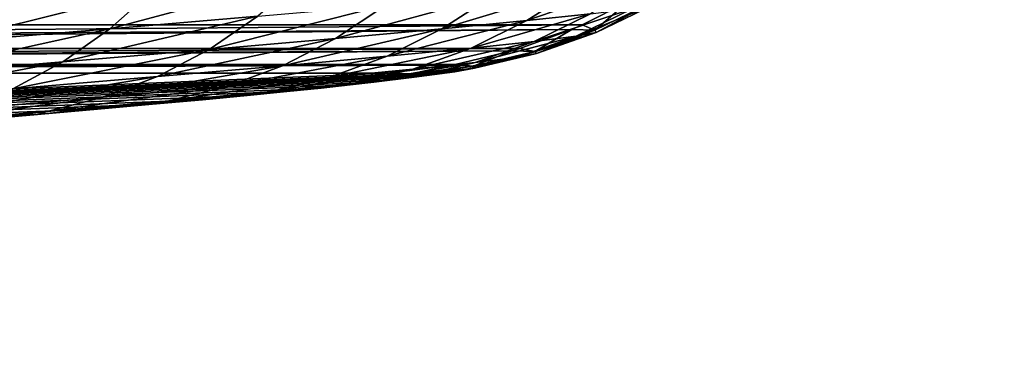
# Model space of a CAD drawing. Header units: metres. Extents: x -46 to 104, y -30 to 30.
# Tile 388 of 656: x 26.195 to 27.043, y -9.148 to -8.857. Entities that reach past the tile are written whole.
import ezdxf

# ---------------------------------------------------------------- set-up
doc = ezdxf.new("R2010")
doc.units = ezdxf.units.M
doc.layers.add('solid_26_000_502_XXX', color=7, linetype='CONTINUOUS')

msp = doc.modelspace()

# ---------------------------------------------------------------- linework, layer by layer
at = {"layer": 'solid_26_000_502_XXX'}
for points in [[(20.55682, -8.828589, 315.391541), (20.561068, -8.865559, 315.375854), (53.905602, -6.521037, 318.880524)], [(20.561068, -8.865559, 315.375854), (20.56263, -8.878366, 315.369598), (53.905602, -6.521037, 318.880524)], [(20.56263, -8.878366, 315.369598), (53.911839, -6.569991, 318.853912), (53.905602, -6.521037, 318.880524)], [(20.56263, -8.878366, 315.369598), (20.567308, -8.914513, 315.349243), (53.911839, -6.569991, 318.853912)], [(20.567308, -8.914513, 315.349243), (20.568802, -8.925397, 315.342316), (53.911839, -6.569991, 318.853912)], [(20.568802, -8.925397, 315.342316), (53.918404, -6.615608, 318.82196), (53.911839, -6.569991, 318.853912)], [(20.568802, -8.925397, 315.342316), (20.573872, -8.960131, 315.317322), (53.918404, -6.615608, 318.82196)], [(20.573872, -8.960131, 315.317322), (20.575266, -8.969121, 315.310059), (53.918404, -6.615608, 318.82196)], [(20.575266, -8.969121, 315.310059), (53.925209, -6.657315, 318.785126), (53.918404, -6.615608, 318.82196)], [(20.575266, -8.969121, 315.310059), (20.580677, -9.001837, 315.280457), (53.925209, -6.657315, 318.785126)], [(20.580677, -9.001837, 315.280457), (20.581944, -9.009012, 315.273224), (53.925209, -6.657315, 318.785126)], [(20.581944, -9.009012, 315.273224), (53.932171, -6.694587, 318.743805), (53.925209, -6.657315, 318.785126)], [(20.581944, -9.009012, 315.273224), (20.587639, -9.039108, 315.239166), (53.932171, -6.694587, 318.743805)], [(20.587639, -9.039108, 315.239166), (20.588755, -9.044595, 315.232208), (53.932171, -6.694587, 318.743805)], [(20.588755, -9.044595, 315.232208), (53.939201, -6.726954, 318.698578), (53.932171, -6.694587, 318.743805)], [(20.588755, -9.044595, 315.232208), (20.594671, -9.071476, 315.193909), (53.939201, -6.726954, 318.698578)], [(20.594671, -9.071476, 315.193909), (20.595619, -9.075441, 315.187531), (53.939201, -6.726954, 318.698578)], [(20.595619, -9.075441, 315.187531), (53.946213, -6.754011, 318.649963), (53.939201, -6.726954, 318.698578)], [(20.595619, -9.075441, 315.187531), (20.601683, -9.098532, 315.145294), (53.946213, -6.754011, 318.649963)], [(20.601683, -9.098532, 315.145294), (20.602451, -9.101183, 315.13974), (53.946213, -6.754011, 318.649963)], [(20.602451, -9.101183, 315.13974), (53.953117, -6.775416, 318.598602), (53.946213, -6.754011, 318.649963)], [(20.602451, -9.101183, 315.13974), (20.608585, -9.119937, 315.093933), (53.953117, -6.775416, 318.598602)], [(20.608585, -9.119937, 315.093933), (20.609173, -9.121511, 315.089386), (53.953117, -6.775416, 318.598602)], [(20.609173, -9.121511, 315.089386), (53.959827, -6.790901, 318.545135), (53.953117, -6.775416, 318.598602)], [(20.609173, -9.121511, 315.089386), (20.615704, -9.136184, 315.037079), (53.959827, -6.790901, 318.545135)], [(20.615704, -9.136184, 315.037079), (20.621962, -9.145024, 314.983459), (53.959827, -6.790901, 318.545135)], [(20.621962, -9.145024, 314.983459), (53.966255, -6.800271, 318.490204), (53.959827, -6.790901, 318.545135)], [(20.621962, -9.145024, 314.983459), (20.627794, -9.147927, 314.929901), (53.966255, -6.800271, 318.490204)], [(53.966255, -6.800271, 318.490204), (20.627794, -9.147927, 314.929901), (53.972324, -6.803407, 318.43457)], [(20.627794, -9.147927, 314.929901), (26.515778, -8.76333, 311.526733), (54.390438, -6.803407, 314.456482)], [(53.972324, -6.803407, 318.43457), (20.627794, -9.147927, 314.929901), (54.390438, -6.803407, 314.456482)], [(20.627794, -9.147927, 314.929901), (26.362225, -8.774171, 311.504517), (26.515778, -8.76333, 311.526733)], [(20.627794, -9.147927, 314.929901), (26.209709, -8.785028, 311.470215), (26.362225, -8.774171, 311.504517)], [(20.627794, -9.147927, 314.929901), (26.059566, -8.795809, 311.423798), (26.209709, -8.785028, 311.470215)], [(26.272413, -8.864974, 289.970367), (26.309822, -8.831534, 289.948547), (26.438618, -8.820696, 290.205933)], [(26.399858, -8.854249, 290.225067), (26.272413, -8.864974, 289.970367), (26.438618, -8.820696, 290.205933)], [(26.631485, -8.858027, 291.043549), (26.676554, -8.829106, 291.032318), (26.732157, -8.823196, 291.311768)], [(26.686457, -8.852184, 291.319855), (26.631485, -8.858027, 291.043549), (26.732157, -8.823196, 291.311768)], [(26.128242, -8.876795, 289.724792), (26.164125, -8.84348, 289.700378), (26.309822, -8.831534, 289.948547)], [(26.272413, -8.864974, 289.970367), (26.128242, -8.876795, 289.724792), (26.309822, -8.831534, 289.948547)], [(26.466827, -8.873413, 290.505157), (26.510008, -8.844669, 290.487762), (26.602392, -8.836274, 290.757263)], [(26.558165, -8.865113, 290.771606), (26.466827, -8.873413, 290.505157), (26.602392, -8.836274, 290.757263)], [(26.558165, -8.865113, 290.771606), (26.602392, -8.836274, 290.757263), (26.676554, -8.829106, 291.032318)], [(26.631485, -8.858027, 291.043549), (26.558165, -8.865113, 290.771606), (26.676554, -8.829106, 291.032318)], [(24.902143, -8.861715, 309.34613), (26.679121, -8.861718, 292.43924), (26.719185, -8.8417, 292.443451)], [(24.916416, -8.855099, 309.347626), (24.902143, -8.861715, 309.34613), (26.719185, -8.8417, 292.443451)], [(26.357927, -8.882884, 290.245453), (26.399858, -8.854249, 290.225067), (26.510008, -8.844669, 290.487762)], [(26.466827, -8.873413, 290.505157), (26.357927, -8.882884, 290.245453), (26.510008, -8.844669, 290.487762)], [(26.673847, -8.87141, 291.604309), (26.722855, -8.84761, 291.599243), (26.740461, -8.84433, 291.880554)], [(26.691242, -8.86817, 291.882202), (26.673847, -8.87141, 291.604309), (26.740461, -8.84433, 291.880554)], [(26.679121, -8.861718, 292.43924), (26.69001, -8.86622, 292.160675), (26.719185, -8.8417, 292.443451)], [(26.69001, -8.86622, 292.160675), (26.739216, -8.842357, 292.162445), (26.719185, -8.8417, 292.443451)], [(26.69001, -8.86622, 292.160675), (26.691242, -8.86817, 291.882202), (26.739216, -8.842357, 292.162445)], [(26.691242, -8.86817, 291.882202), (26.740461, -8.84433, 291.880554), (26.739216, -8.842357, 292.162445)], [(26.583582, -8.881701, 291.055328), (26.631485, -8.858027, 291.043549), (26.686457, -8.852184, 291.319855)], [(26.63789, -8.875929, 291.328278), (26.583582, -8.881701, 291.055328), (26.686457, -8.852184, 291.319855)], [(26.63789, -8.875929, 291.328278), (26.686457, -8.852184, 291.319855), (26.722855, -8.84761, 291.599243)], [(26.673847, -8.87141, 291.604309), (26.63789, -8.875929, 291.328278), (26.722855, -8.84761, 291.599243)], [(24.902143, -8.861715, 309.34613), (24.864822, -8.876524, 309.342194), (26.679121, -8.861718, 292.43924)], [(24.864822, -8.876524, 309.342194), (26.670221, -8.86557, 292.438293), (26.679121, -8.861718, 292.43924)], [(26.231924, -8.893488, 289.993622), (26.272413, -8.864974, 289.970367), (26.399858, -8.854249, 290.225067)], [(26.357927, -8.882884, 290.245453), (26.231924, -8.893488, 289.993622), (26.399858, -8.854249, 290.225067)], [(26.511147, -8.888701, 290.786652), (26.558165, -8.865113, 290.771606), (26.631485, -8.858027, 291.043549)], [(26.583582, -8.881701, 291.055328), (26.511147, -8.888701, 290.786652), (26.631485, -8.858027, 291.043549)], [(26.679121, -8.861718, 292.43924), (26.670221, -8.86557, 292.438293), (26.69001, -8.86622, 292.160675)], [(24.848408, -8.881959, 309.340454), (26.625387, -8.881961, 292.433594), (26.670221, -8.86557, 292.438293)], [(24.864822, -8.876524, 309.342194), (24.848408, -8.881959, 309.340454), (26.670221, -8.86557, 292.438293)], [(26.089388, -8.905175, 289.750854), (26.128242, -8.876795, 289.724792), (26.272413, -8.864974, 289.970367)], [(26.231924, -8.893488, 289.993622), (26.089388, -8.905175, 289.750854), (26.272413, -8.864974, 289.970367)], [(26.420912, -8.896901, 290.523438), (26.466827, -8.873413, 290.505157), (26.558165, -8.865113, 290.771606)], [(26.511147, -8.888701, 290.786652), (26.420912, -8.896901, 290.523438), (26.558165, -8.865113, 290.771606)], [(26.622538, -8.889686, 291.609497), (26.673847, -8.87141, 291.604309), (26.691242, -8.86817, 291.882202)], [(26.639711, -8.886485, 291.883881), (26.622538, -8.889686, 291.609497), (26.691242, -8.86817, 291.882202)], [(26.625387, -8.881961, 292.433594), (26.638496, -8.884561, 292.158813), (26.670221, -8.86557, 292.438293)], [(26.638496, -8.884561, 292.158813), (26.69001, -8.86622, 292.160675), (26.670221, -8.86557, 292.438293)], [(26.638496, -8.884561, 292.158813), (26.639711, -8.886485, 291.883881), (26.69001, -8.86622, 292.160675)], [(26.639711, -8.886485, 291.883881), (26.691242, -8.86817, 291.882202), (26.69001, -8.86622, 292.160675)], [(26.313326, -8.906259, 290.266846), (26.357927, -8.882884, 290.245453), (26.466827, -8.873413, 290.505157)], [(26.420912, -8.896901, 290.523438), (26.313326, -8.906259, 290.266846), (26.466827, -8.873413, 290.505157)], [(26.533419, -8.899845, 291.067505), (26.583582, -8.881701, 291.055328), (26.63789, -8.875929, 291.328278)], [(26.587038, -8.894146, 291.336975), (26.533419, -8.899845, 291.067505), (26.63789, -8.875929, 291.328278)], [(26.587038, -8.894146, 291.336975), (26.63789, -8.875929, 291.328278), (26.673847, -8.87141, 291.604309)], [(26.622538, -8.889686, 291.609497), (26.587038, -8.894146, 291.336975), (26.673847, -8.87141, 291.604309)], [(24.792709, -8.895844, 309.334625), (26.569691, -8.895844, 292.427734), (26.618958, -8.883918, 292.432922)], [(24.811165, -8.892, 309.336548), (24.792709, -8.895844, 309.334625), (26.618958, -8.883918, 292.432922)], [(24.848408, -8.881959, 309.340454), (24.811165, -8.892, 309.336548), (26.625387, -8.881961, 292.433594)], [(24.811165, -8.892, 309.336548), (26.618958, -8.883918, 292.432922), (26.625387, -8.881961, 292.433594)], [(26.188843, -8.916734, 290.018066), (26.231924, -8.893488, 289.993622), (26.357927, -8.882884, 290.245453)], [(26.313326, -8.906259, 290.266846), (26.188843, -8.916734, 290.018066), (26.357927, -8.882884, 290.245453)], [(26.461901, -8.906757, 290.802216), (26.511147, -8.888701, 290.786652), (26.583582, -8.881701, 291.055328)], [(26.533419, -8.899845, 291.067505), (26.461901, -8.906757, 290.802216), (26.583582, -8.881701, 291.055328)], [(26.56954, -8.902216, 291.614777), (26.622538, -8.889686, 291.609497), (26.639711, -8.886485, 291.883881)], [(26.586489, -8.899058, 291.885559), (26.56954, -8.902216, 291.614777), (26.639711, -8.886485, 291.883881)], [(26.569691, -8.895844, 292.427734), (26.585289, -8.897159, 292.15686), (26.618958, -8.883918, 292.432922)], [(26.585289, -8.897159, 292.15686), (26.638496, -8.884561, 292.158813), (26.618958, -8.883918, 292.432922)], [(26.585289, -8.897159, 292.15686), (26.586489, -8.899058, 291.885559), (26.638496, -8.884561, 292.158813)], [(26.586489, -8.899058, 291.885559), (26.639711, -8.886485, 291.883881), (26.638496, -8.884561, 292.158813)], [(26.625387, -8.881961, 292.433594), (26.618958, -8.883918, 292.432922), (26.638496, -8.884561, 292.158813)], [(24.756121, -8.901332, 309.33078), (26.566006, -8.896524, 292.427368), (26.569691, -8.895844, 292.427734)], [(24.792709, -8.895844, 309.334625), (24.756121, -8.901332, 309.33078), (26.569691, -8.895844, 292.427734)], [(26.048025, -8.92828, 289.778198), (26.089388, -8.905175, 289.750854), (26.231924, -8.893488, 289.993622)], [(26.188843, -8.916734, 290.018066), (26.048025, -8.92828, 289.778198), (26.231924, -8.893488, 289.993622)], [(26.37281, -8.914852, 290.542328), (26.420912, -8.896901, 290.523438), (26.511147, -8.888701, 290.786652)], [(26.461901, -8.906757, 290.802216), (26.37281, -8.914852, 290.542328), (26.511147, -8.888701, 290.786652)], [(26.481594, -8.912242, 291.079895), (26.533419, -8.899845, 291.067505), (26.587038, -8.894146, 291.336975)], [(26.534508, -8.906618, 291.345856), (26.481594, -8.912242, 291.079895), (26.587038, -8.894146, 291.336975)], [(26.534508, -8.906618, 291.345856), (26.587038, -8.894146, 291.336975), (26.622538, -8.889686, 291.609497)], [(26.56954, -8.902216, 291.614777), (26.534508, -8.906618, 291.345856), (26.622538, -8.889686, 291.609497)], [(26.569691, -8.895844, 292.427734), (26.566006, -8.896524, 292.427368), (26.585289, -8.897159, 292.15686)], [(20.627794, -9.147927, 314.929901), (26.512775, -8.903183, 292.421753), (24.73579, -8.903183, 309.328644)], [(20.627794, -9.147927, 314.929901), (26.531858, -8.90382, 292.153046), (26.512775, -8.903183, 292.421753)], [(20.627794, -9.147927, 314.929901), (26.534624, -8.904616, 292.017792), (26.531858, -8.90382, 292.153046)], [(20.627794, -9.147927, 314.929901), (26.532825, -8.905733, 291.882111), (26.534624, -8.904616, 292.017792)], [(26.566006, -8.896524, 292.427368), (24.73579, -8.903183, 309.328644), (26.512775, -8.903183, 292.421753)], [(24.756121, -8.901332, 309.33078), (24.73579, -8.903183, 309.328644), (26.566006, -8.896524, 292.427368)], [(26.266588, -8.924091, 290.289001), (26.313326, -8.906259, 290.266846), (26.420912, -8.896901, 290.523438)], [(26.37281, -8.914852, 290.542328), (26.266588, -8.924091, 290.289001), (26.420912, -8.896901, 290.523438)], [(26.411018, -8.919064, 290.818146), (26.461901, -8.906757, 290.802216), (26.533419, -8.899845, 291.067505)], [(26.481594, -8.912242, 291.079895), (26.411018, -8.919064, 290.818146), (26.533419, -8.899845, 291.067505)], [(26.56954, -8.902216, 291.614777), (26.515335, -8.908934, 291.610626), (26.499624, -8.911016, 291.47522)], [(26.56954, -8.902216, 291.614777), (26.499624, -8.911016, 291.47522), (26.534508, -8.906618, 291.345856)], [(26.566006, -8.896524, 292.427368), (26.512775, -8.903183, 292.421753), (26.531858, -8.90382, 292.153046)], [(26.56954, -8.902216, 291.614777), (26.526392, -8.907173, 291.746368), (26.515335, -8.908934, 291.610626)], [(26.586489, -8.899058, 291.885559), (26.532825, -8.905733, 291.882111), (26.526392, -8.907173, 291.746368)], [(26.586489, -8.899058, 291.885559), (26.526392, -8.907173, 291.746368), (26.56954, -8.902216, 291.614777)], [(26.566006, -8.896524, 292.427368), (26.531858, -8.90382, 292.153046), (26.585289, -8.897159, 292.15686)], [(26.585289, -8.897159, 292.15686), (26.531858, -8.90382, 292.153046), (26.534624, -8.904616, 292.017792)], [(26.586489, -8.899058, 291.885559), (26.534624, -8.904616, 292.017792), (26.532825, -8.905733, 291.882111)], [(26.585289, -8.897159, 292.15686), (26.534624, -8.904616, 292.017792), (26.586489, -8.899058, 291.885559)], [(20.627794, -9.147927, 314.929901), (26.526392, -8.907173, 291.746368), (26.532825, -8.905733, 291.882111)], [(20.627794, -9.147927, 314.929901), (26.515335, -8.908934, 291.610626), (26.526392, -8.907173, 291.746368)], [(20.627794, -9.147927, 314.929901), (26.499624, -8.911016, 291.47522), (26.515335, -8.908934, 291.610626)], [(20.627794, -9.147927, 314.929901), (26.479282, -8.913418, 291.34021), (26.499624, -8.911016, 291.47522)], [(26.143682, -8.934434, 290.043396), (26.188843, -8.916734, 290.018066), (26.313326, -8.906259, 290.266846)], [(26.266588, -8.924091, 290.289001), (26.143682, -8.934434, 290.043396), (26.313326, -8.906259, 290.266846)], [(26.323101, -8.927052, 290.561676), (26.37281, -8.914852, 290.542328), (26.461901, -8.906757, 290.802216)], [(26.411018, -8.919064, 290.818146), (26.323101, -8.927052, 290.561676), (26.461901, -8.906757, 290.802216)], [(26.481594, -8.912242, 291.079895), (26.424801, -8.919164, 291.07251), (26.39073, -8.9225, 290.940216)], [(26.481594, -8.912242, 291.079895), (26.39073, -8.9225, 290.940216), (26.411018, -8.919064, 290.818146)], [(26.481594, -8.912242, 291.079895), (26.454334, -8.916134, 291.205963), (26.424801, -8.919164, 291.07251)], [(26.534508, -8.906618, 291.345856), (26.479282, -8.913418, 291.34021), (26.454334, -8.916134, 291.205963)], [(26.534508, -8.906618, 291.345856), (26.454334, -8.916134, 291.205963), (26.481594, -8.912242, 291.079895)], [(26.534508, -8.906618, 291.345856), (26.499624, -8.911016, 291.47522), (26.479282, -8.913418, 291.34021)], [(20.627794, -9.147927, 314.929901), (26.454334, -8.916134, 291.205963), (26.479282, -8.913418, 291.34021)], [(20.627794, -9.147927, 314.929901), (26.424801, -8.919164, 291.07251), (26.454334, -8.916134, 291.205963)], [(20.627794, -9.147927, 314.929901), (26.39073, -8.9225, 290.940216), (26.424801, -8.919164, 291.07251)], [(26.218275, -8.93617, 290.311676), (26.266588, -8.924091, 290.289001), (26.37281, -8.914852, 290.542328)], [(26.323101, -8.927052, 290.561676), (26.218275, -8.93617, 290.311676), (26.37281, -8.914852, 290.542328)], [(26.411018, -8.919064, 290.818146), (26.352146, -8.926141, 290.809113), (26.309147, -8.930079, 290.679535)], [(26.411018, -8.919064, 290.818146), (26.309147, -8.930079, 290.679535), (26.323101, -8.927052, 290.561676)], [(26.411018, -8.919064, 290.818146), (26.39073, -8.9225, 290.940216), (26.352146, -8.926141, 290.809113)], [(20.627794, -9.147927, 314.929901), (26.352146, -8.926141, 290.809113), (26.39073, -8.9225, 290.940216)], [(20.627794, -9.147927, 314.929901), (26.309147, -8.930079, 290.679535), (26.352146, -8.926141, 290.809113)], [(20.627794, -9.147927, 314.929901), (26.261738, -8.934312, 290.551422), (26.309147, -8.930079, 290.679535)], [(26.096985, -8.946376, 290.069275), (26.143682, -8.934434, 290.043396), (26.266588, -8.924091, 290.289001)], [(26.218275, -8.93617, 290.311676), (26.096985, -8.946376, 290.069275), (26.266588, -8.924091, 290.289001)], [(26.323101, -8.927052, 290.561676), (26.261738, -8.934312, 290.551422), (26.21002, -8.938832, 290.42511)], [(26.323101, -8.927052, 290.561676), (26.21002, -8.938832, 290.42511), (26.218275, -8.93617, 290.311676)], [(26.323101, -8.927052, 290.561676), (26.309147, -8.930079, 290.679535), (26.261738, -8.934312, 290.551422)], [(20.627794, -9.147927, 314.929901), (26.21002, -8.938832, 290.42511), (26.261738, -8.934312, 290.551422)], [(20.627794, -9.147927, 314.929901), (26.153997, -8.943639, 290.300537), (26.21002, -8.938832, 290.42511)], [(26.218275, -8.93617, 290.311676), (26.153997, -8.943639, 290.300537), (26.09376, -8.948724, 290.178009)], [(26.218275, -8.93617, 290.311676), (26.09376, -8.948724, 290.178009), (26.096985, -8.946376, 290.069275)], [(26.218275, -8.93617, 290.311676), (26.21002, -8.938832, 290.42511), (26.153997, -8.943639, 290.300537)]]:
    msp.add_3dface(points, dxfattribs=at)

doc.saveas('drawing.dxf')
